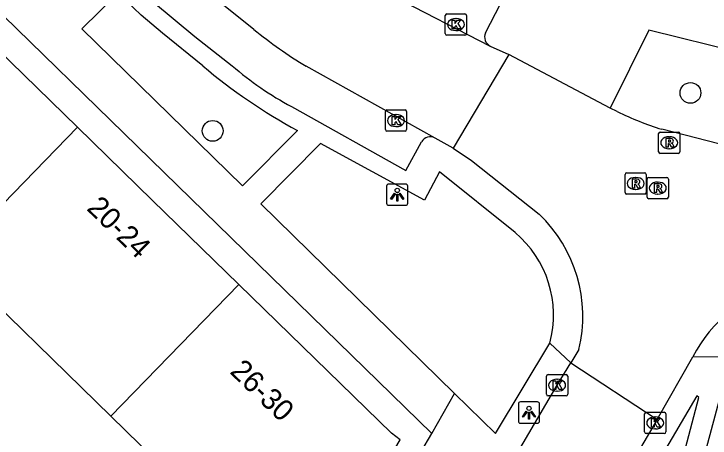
# Model space of a CAD drawing. Extents: x 159888 to 160757, y 384031 to 384746.
# Drawn here: x 160223.32 to 160256.08, y 384466.02 to 384485.96 of the extents above; entities that cross this region are included whole.
import ezdxf

# ---------------------------------------------------------------- set-up
doc = ezdxf.new("R2010")
doc.units = 0
for name, color, linetype in [('IMGEO_Boom', 7, 'Continuous'), ('IMGEO_Kolk', 7, 'Continuous'), ('IMGEO_Lichtpunt', 7, 'Continuous'), ('IMGEO_Pand', 7, 'Continuous'), ('IMGEO_Pand_nummerreeks', 7, 'Continuous'), ('IMGEO_Rijbaan_lokaal_open', 7, 'Continuous'), ('IMGEO_Rioolput', 7, 'Continuous'), ('IMGEO_Voetpad_open', 7, 'Continuous')]:
    doc.layers.add(name, color=color, linetype=linetype)

msp = doc.modelspace()

# ---------------------------------------------------------------- linework, layer by layer
at = {"layer": 'IMGEO_Boom'}
for centre in [(160255.152, 384482.243), (160232.673, 384480.459)]:
    msp.add_circle(centre, 0.489, dxfattribs=at)
at = {"layer": 'IMGEO_Kolk'}
for p, q in [((160243.617, 384485.03), (160243.617, 384485.882)), ((160243.692, 384485.956), (160244.544, 384485.956)), ((160244.105, 384485.736), (160244.13, 384485.736)), ((160244.618, 384485.882), (160244.618, 384485.03)), ((160244.128, 384485.176), (160244.103, 384485.176)), ((160244.544, 384484.956), (160243.692, 384484.956)), ((160240.797, 384480.516), (160240.797, 384481.368)), ((160240.872, 384481.442), (160241.724, 384481.442)), ((160241.285, 384481.222), (160241.31, 384481.222)), ((160241.798, 384481.368), (160241.798, 384480.516)), ((160241.308, 384480.662), (160241.283, 384480.662)), ((160241.724, 384480.442), (160240.872, 384480.442)), ((160248.377, 384468.077), (160248.377, 384468.929)), ((160248.452, 384469.003), (160249.304, 384469.003)), ((160248.865, 384468.783), (160248.89, 384468.783)), ((160249.378, 384468.929), (160249.378, 384468.077)), ((160248.888, 384468.223), (160248.863, 384468.223)), ((160249.304, 384468.003), (160248.452, 384468.003)), ((160252.994, 384466.304), (160252.994, 384467.156)), ((160253.069, 384467.23), (160253.921, 384467.23)), ((160253.995, 384467.156), (160253.995, 384466.304)), ((160253.482, 384467.01), (160253.507, 384467.01)), ((160253.505, 384466.45), (160253.48, 384466.45)), ((160253.921, 384466.23), (160253.069, 384466.23))]:
    msp.add_line(p, q, dxfattribs=at)
for points in [[(160243.617, 384485.03), (160243.617, 384485.882)], [(160243.692, 384485.956), (160244.544, 384485.956)], [(160244.618, 384485.882), (160244.618, 384485.03)], [(160243.938, 384485.656), (160244.061, 384485.656), (160244.061, 384485.505), (160244.191, 384485.656), (160244.355, 384485.656), (160244.209, 384485.505), (160244.362, 384485.256), (160244.21, 384485.256), (160244.125, 384485.42), (160244.061, 384485.353), (160244.061, 384485.256), (160243.938, 384485.256), (160243.938, 384485.656)], [(160244.544, 384484.956), (160243.692, 384484.956)], [(160240.797, 384480.516), (160240.797, 384481.368)], [(160240.872, 384481.442), (160241.724, 384481.442)], [(160241.118, 384481.142), (160241.241, 384481.142), (160241.241, 384480.991), (160241.371, 384481.142), (160241.535, 384481.142), (160241.389, 384480.991), (160241.542, 384480.742), (160241.39, 384480.742), (160241.305, 384480.906), (160241.241, 384480.839), (160241.241, 384480.742), (160241.118, 384480.742), (160241.118, 384481.142)], [(160241.798, 384481.368), (160241.798, 384480.516)], [(160241.724, 384480.442), (160240.872, 384480.442)], [(160248.377, 384468.077), (160248.377, 384468.929)], [(160248.452, 384469.003), (160249.304, 384469.003)], [(160248.698, 384468.703), (160248.821, 384468.703), (160248.821, 384468.552), (160248.951, 384468.703), (160249.115, 384468.703), (160248.969, 384468.552), (160249.122, 384468.303), (160248.97, 384468.303), (160248.885, 384468.467), (160248.821, 384468.4), (160248.821, 384468.303), (160248.698, 384468.303), (160248.698, 384468.703)], [(160249.378, 384468.929), (160249.378, 384468.077)], [(160249.304, 384468.003), (160248.452, 384468.003)], [(160252.994, 384466.304), (160252.994, 384467.156)], [(160253.069, 384467.23), (160253.921, 384467.23)], [(160253.995, 384467.156), (160253.995, 384466.304)], [(160253.315, 384466.93), (160253.438, 384466.93), (160253.438, 384466.779), (160253.568, 384466.93), (160253.732, 384466.93), (160253.586, 384466.779), (160253.739, 384466.53), (160253.587, 384466.53), (160253.502, 384466.694), (160253.438, 384466.627), (160253.438, 384466.53), (160253.315, 384466.53), (160253.315, 384466.93)], [(160253.921, 384466.23), (160253.069, 384466.23)]]:
    msp.add_lwpolyline(points, dxfattribs=at)
for centre, start, end in [((160243.694, 384485.88), 91.552, 178.448), ((160243.694, 384485.88), 91.552, 178.448), ((160244.542, 384485.88), 1.552, 88.448), ((160244.542, 384485.88), 1.552, 88.448), ((160243.694, 384485.032), 181.552, 268.448), ((160243.694, 384485.032), 181.552, 268.448), ((160244.542, 384485.032), 271.552, 358.448), ((160244.542, 384485.032), 271.552, 358.448), ((160240.874, 384481.366), 91.552, 178.448), ((160240.874, 384481.366), 91.552, 178.448), ((160241.722, 384481.366), 1.552, 88.448), ((160241.722, 384481.366), 1.552, 88.448), ((160240.874, 384480.518), 181.552, 268.448), ((160240.874, 384480.518), 181.552, 268.448), ((160241.722, 384480.518), 271.552, 358.448), ((160241.722, 384480.518), 271.552, 358.448), ((160248.454, 384468.927), 91.552, 178.448), ((160248.454, 384468.927), 91.552, 178.448), ((160249.302, 384468.927), 1.552, 88.448), ((160249.302, 384468.927), 1.552, 88.448), ((160248.454, 384468.079), 181.552, 268.448), ((160248.454, 384468.079), 181.552, 268.448), ((160249.302, 384468.079), 271.552, 358.448), ((160249.302, 384468.079), 271.552, 358.448), ((160253.071, 384467.154), 91.552, 178.448), ((160253.071, 384467.154), 91.552, 178.448), ((160253.919, 384467.154), 1.552, 88.448), ((160253.919, 384467.154), 1.552, 88.448), ((160253.071, 384466.306), 181.552, 268.448), ((160253.071, 384466.306), 181.552, 268.448), ((160253.919, 384466.306), 271.552, 358.448), ((160253.919, 384466.306), 271.552, 358.448)]:
    msp.add_arc(centre, 0.0765, start, end, dxfattribs=at)
for centre, major_axis, ratio, start_param, end_param in [((160244.104, 384485.456), (-0.387, 0.002), 0.722429, 4.712389, 7.853982), ((160244.129, 384485.456), (-0.39, 0.002), 0.717154, 1.570796, 4.712389), ((160241.284, 384480.942), (-0.387, 0.002), 0.722429, 4.712389, 7.853982), ((160241.309, 384480.942), (-0.39, 0.002), 0.717154, 1.570796, 4.712389), ((160248.864, 384468.503), (-0.387, 0.002), 0.722429, 4.712389, 7.853982), ((160248.889, 384468.503), (-0.39, 0.002), 0.717154, 1.570796, 4.712389), ((160253.481, 384466.73), (-0.387, 0.002), 0.722429, 4.712389, 7.853982), ((160253.506, 384466.73), (-0.39, 0.002), 0.717154, 1.570796, 4.712389)]:
    msp.add_ellipse(centre, major_axis=major_axis, ratio=ratio, start_param=start_param, end_param=end_param, dxfattribs=at)
at = {"layer": 'IMGEO_Lichtpunt'}
for p, q in [((160240.857, 384477.863), (160240.857, 384477.056)), ((160240.857, 384477.863), (160240.857, 384477.056)), ((160241.759, 384477.958), (160240.951, 384477.958)), ((160241.759, 384477.958), (160240.951, 384477.958)), ((160241.853, 384477.056), (160241.853, 384477.863)), ((160241.853, 384477.056), (160241.853, 384477.863)), ((160240.951, 384476.962), (160241.759, 384476.962)), ((160240.951, 384476.962), (160241.759, 384476.962)), ((160247.958, 384467.715), (160247.15, 384467.715)), ((160247.958, 384467.715), (160247.15, 384467.715)), ((160247.056, 384467.62), (160247.056, 384466.813)), ((160247.056, 384467.62), (160247.056, 384466.813)), ((160248.052, 384466.813), (160248.052, 384467.62)), ((160248.052, 384466.813), (160248.052, 384467.62)), ((160247.15, 384466.719), (160247.958, 384466.719)), ((160247.15, 384466.719), (160247.958, 384466.719))]:
    msp.add_line(p, q, dxfattribs=at)
for points in [[(160241.231, 384477.527), (160241.27, 384477.499), (160241.082, 384477.237), (160241.044, 384477.264), (160241.231, 384477.527)], [(160241.333, 384477.479), (160241.38, 384477.479), (160241.38, 384477.157), (160241.333, 384477.157), (160241.333, 384477.479)], [(160241.443, 384477.499), (160241.481, 384477.526), (160241.668, 384477.264), (160241.629, 384477.236), (160241.443, 384477.499)], [(160247.43, 384467.284), (160247.469, 384467.256), (160247.281, 384466.994), (160247.243, 384467.021), (160247.43, 384467.284)], [(160247.532, 384467.236), (160247.579, 384467.236), (160247.579, 384466.914), (160247.532, 384466.914), (160247.532, 384467.236)], [(160247.642, 384467.256), (160247.68, 384467.283), (160247.867, 384467.021), (160247.828, 384466.993), (160247.642, 384467.256)]]:
    msp.add_lwpolyline(points, dxfattribs=at)
for centre in [(160241.356, 384477.661), (160247.555, 384467.418)]:
    msp.add_circle(centre, 0.0994, dxfattribs=at)
for centre, start, end in [((160240.951, 384477.863), 90, 180), ((160240.951, 384477.863), 90, 180), ((160241.759, 384477.863), 0, 90), ((160241.759, 384477.863), 0, 90), ((160240.951, 384477.056), 180, 270), ((160240.951, 384477.056), 180, 270), ((160241.759, 384477.056), 270, 0), ((160241.759, 384477.056), 270, 360), ((160247.15, 384467.62), 90, 180), ((160247.15, 384467.62), 90, 180), ((160247.958, 384467.62), 0, 90), ((160247.958, 384467.62), 0, 90), ((160247.15, 384466.813), 180, 270), ((160247.15, 384466.813), 180, 270), ((160247.958, 384466.813), 270, 0), ((160247.958, 384466.813), 270, 360)]:
    msp.add_arc(centre, 0.0946, start, end, dxfattribs=at)
at = {"layer": 'IMGEO_Pand'}
for points in [[(160226.316, 384480.627), (160218.725, 384488.027)], [(160220.289, 384474.445), (160226.316, 384480.627)], [(160226.316, 384480.627), (160229.825, 384477.206), (160233.908, 384473.231)], [(160220.289, 384474.445), (160227.879, 384467.046)], [(160233.908, 384473.231), (160227.879, 384467.046)], [(160236.032, 384456.726), (160241.5, 384465.937), (160241.079, 384466.248), (160233.908, 384473.231)], [(160257.047, 384469.859), (160253.992, 384458.464)], [(160227.879, 384467.046), (160230.651, 384464.343), (160228.71, 384461.076)]]:
    msp.add_lwpolyline(points, dxfattribs=at)
at = {"layer": 'IMGEO_Rijbaan_lokaal_open'}
for points in [[(160234.606, 384485.229), (160232.947, 384486.549), (160231.049, 384488.176), (160203.557, 384515.169)], [(160241.108, 384486.842), (160245.725, 384484.446)], [(160245.725, 384484.446), (160246.602, 384484.042)], [(160246.602, 384484.042), (160243.99, 384479.65)], [(160251.37, 384481.523), (160246.602, 384484.042)], [(160243.137, 384480.12), (160237.072, 384483.496)], [(160251.709, 384481.364), (160251.37, 384481.523)], [(160260.823, 384478.737), (160253.804, 384480.534)], [(160243.99, 384479.65), (160243.137, 384480.12)], [(160243.99, 384479.65), (160244.847, 384479.061), (160248.032, 384476.537)], [(160249.901, 384470.184), (160249.522, 384469.561)], [(160253.589, 384466.895), (160255.26, 384469.838)], [(160245.676, 384463.056), (160248.878, 384468.503), (160249.522, 384469.561)], [(160249.522, 384469.561), (160253.589, 384466.895)], [(160253.589, 384466.895), (160253.495, 384466.73), (160250.937, 384462.372), (160249.582, 384459.989), (160243.93, 384450.46)]]:
    msp.add_lwpolyline(points, dxfattribs=at)
for centre, radius, start, end in [((160249.235, 384503.425), 23.347, 231.2012, 238.603), ((160258.43, 384495.268), 15.443, 244.2036, 252.5713), ((160243.474, 384471.745), 6.614, 346.3506, 46.4363), ((160261.008, 384466.891), 6.46, 102.8468, 152.8571)]:
    msp.add_arc(centre, radius, start, end, dxfattribs=at)
at = {"layer": 'IMGEO_Rioolput'}
for p, q in [((160253.652, 384479.476), (160253.652, 384480.328)), ((160253.727, 384480.402), (160254.579, 384480.402)), ((160254.14, 384480.182), (160254.165, 384480.182)), ((160254.653, 384480.328), (160254.653, 384479.476)), ((160254.163, 384479.622), (160254.138, 384479.622)), ((160254.579, 384479.402), (160253.727, 384479.402)), ((160252.074, 384477.562), (160252.074, 384478.414)), ((160252.149, 384478.488), (160253.001, 384478.488)), ((160252.562, 384478.268), (160252.587, 384478.268)), ((160253.075, 384478.414), (160253.075, 384477.562)), ((160253.114, 384477.344), (160253.114, 384478.196)), ((160253.189, 384478.27), (160254.041, 384478.27)), ((160254.115, 384478.196), (160254.115, 384477.344)), ((160253.602, 384478.05), (160253.627, 384478.05)), ((160252.585, 384477.708), (160252.56, 384477.708)), ((160253.001, 384477.488), (160252.149, 384477.488)), ((160254.041, 384477.27), (160253.189, 384477.27)), ((160253.625, 384477.49), (160253.6, 384477.49))]:
    msp.add_line(p, q, dxfattribs=at)
for points in [[(160253.652, 384479.476), (160253.652, 384480.328)], [(160253.727, 384480.402), (160254.579, 384480.402)], [(160254.653, 384480.328), (160254.653, 384479.476)], [(160254.241, 384480.1), (160253.989, 384480.102), (160253.989, 384479.702)], [(160253.989, 384479.702), (160254.113, 384479.702), (160254.113, 384479.864), (160254.124, 384479.864)], [(160254.167, 384480.021), (160254.113, 384480.021), (160254.113, 384479.94)], [(160254.113, 384479.94), (160254.165, 384479.94)], [(160254.171, 384479.835), (160254.242, 384479.702), (160254.382, 384479.702), (160254.317, 384479.828)], [(160254.579, 384479.402), (160253.727, 384479.402)], [(160252.074, 384477.562), (160252.074, 384478.414)], [(160252.149, 384478.488), (160253.001, 384478.488)], [(160252.663, 384478.186), (160252.411, 384478.188), (160252.411, 384477.788)], [(160253.075, 384478.414), (160253.075, 384477.562)], [(160253.114, 384477.344), (160253.114, 384478.196)], [(160253.189, 384478.27), (160254.041, 384478.27)], [(160254.115, 384478.196), (160254.115, 384477.344)], [(160252.411, 384477.788), (160252.535, 384477.788), (160252.535, 384477.95), (160252.546, 384477.95)], [(160252.589, 384478.107), (160252.535, 384478.107), (160252.535, 384478.026)], [(160252.535, 384478.026), (160252.587, 384478.026)], [(160252.593, 384477.921), (160252.664, 384477.788), (160252.804, 384477.788), (160252.739, 384477.914)], [(160253.703, 384477.968), (160253.451, 384477.97), (160253.451, 384477.57)], [(160253.629, 384477.889), (160253.575, 384477.889), (160253.575, 384477.808)], [(160253.451, 384477.57), (160253.575, 384477.57), (160253.575, 384477.732), (160253.586, 384477.732)], [(160253.575, 384477.808), (160253.627, 384477.808)], [(160253.633, 384477.703), (160253.704, 384477.57), (160253.844, 384477.57), (160253.779, 384477.696)], [(160253.001, 384477.488), (160252.149, 384477.488)], [(160254.041, 384477.27), (160253.189, 384477.27)]]:
    msp.add_lwpolyline(points, dxfattribs=at)
for centre, radius, start, end in [((160253.729, 384480.326), 0.0765, 91.552, 178.448), ((160253.729, 384480.326), 0.0765, 91.552, 178.448), ((160254.577, 384480.326), 0.0765, 1.552, 88.448), ((160254.577, 384480.326), 0.0765, 1.552, 88.448), ((160254.123, 384479.811), 0.0533, 26.0293, 88.6989), ((160254.149, 384480.129), 0.19, 274.7715, 282.9687), ((160254.173, 384479.925), 0.0964, 77.0061, 93.1865), ((160254.187, 384479.982), 0.0378, 276.6634, 79.6772), ((160254.24, 384479.99), 0.109, 350.3612, 89.416), ((160254.238, 384479.99), 0.112, 277.5842, 350.9817), ((160254.222, 384479.775), 0.108, 29.5134, 73.7905), ((160253.729, 384479.478), 0.0765, 181.552, 268.448), ((160253.729, 384479.478), 0.0765, 181.552, 268.448), ((160254.577, 384479.478), 0.0765, 271.552, 358.448), ((160254.577, 384479.478), 0.0765, 271.552, 358.448), ((160252.151, 384478.412), 0.0765, 91.552, 178.448), ((160252.151, 384478.412), 0.0765, 91.552, 178.448), ((160252.662, 384478.076), 0.109, 350.3612, 89.416), ((160252.999, 384478.412), 0.0765, 1.552, 88.448), ((160252.999, 384478.412), 0.0765, 1.552, 88.448), ((160253.191, 384478.194), 0.0765, 91.552, 178.448), ((160253.191, 384478.194), 0.0765, 91.552, 178.448), ((160254.039, 384478.194), 0.0765, 1.552, 88.448), ((160254.039, 384478.194), 0.0765, 1.552, 88.448), ((160252.545, 384477.897), 0.0533, 26.0293, 88.6989), ((160252.571, 384478.215), 0.19, 274.7715, 282.9687), ((160252.595, 384478.011), 0.0964, 77.0061, 93.1865), ((160252.609, 384478.068), 0.0378, 276.6634, 79.6772), ((160252.66, 384478.076), 0.112, 277.5842, 350.9817), ((160252.644, 384477.861), 0.108, 29.5134, 73.7905), ((160253.635, 384477.793), 0.0964, 77.0061, 93.1865), ((160253.649, 384477.85), 0.0378, 276.6634, 79.6772), ((160253.702, 384477.858), 0.109, 350.3612, 89.416), ((160252.151, 384477.564), 0.0765, 181.552, 268.448), ((160252.151, 384477.564), 0.0765, 181.552, 268.448), ((160252.999, 384477.564), 0.0765, 271.552, 358.448), ((160252.999, 384477.564), 0.0765, 271.552, 358.448), ((160253.585, 384477.679), 0.0533, 26.0293, 88.6989), ((160253.611, 384477.997), 0.19, 274.7715, 282.9687), ((160253.7, 384477.858), 0.112, 277.5842, 350.9817), ((160253.684, 384477.643), 0.108, 29.5134, 73.7905), ((160253.191, 384477.346), 0.0765, 181.552, 268.448), ((160253.191, 384477.346), 0.0765, 181.552, 268.448), ((160254.039, 384477.346), 0.0765, 271.552, 358.448), ((160254.039, 384477.346), 0.0765, 271.552, 358.448)]:
    msp.add_arc(centre, radius, start, end, dxfattribs=at)
for centre, major_axis, ratio, start_param, end_param in [((160254.139, 384479.902), (-0.387, 0.002), 0.722429, 4.712389, 7.853982), ((160254.164, 384479.902), (-0.39, 0.002), 0.717154, 1.570796, 4.712389), ((160252.561, 384477.988), (-0.387, 0.002), 0.722429, 4.712389, 7.853982), ((160252.586, 384477.988), (-0.39, 0.002), 0.717154, 1.570796, 4.712389), ((160253.601, 384477.77), (-0.387, 0.002), 0.722429, 4.712389, 7.853982), ((160253.626, 384477.77), (-0.39, 0.002), 0.717154, 1.570796, 4.712389)]:
    msp.add_ellipse(centre, major_axis=major_axis, ratio=ratio, start_param=start_param, end_param=end_param, dxfattribs=at)
at = {"layer": 'IMGEO_Voetpad_open'}
for points in [[(160203.589, 384514.481), (160202.511, 384513.401), (160229.885, 384486.517), (160231.834, 384484.894), (160233.589, 384483.523)], [(160242.988, 384466.237), (160208.326, 384500), (160196.722, 384511.338), (160196.41, 384511.643)], [(160245.502, 384485.069), (160246.211, 384486.424), (160242.052, 384488.591)], [(160228.232, 384486.943), (160226.515, 384485.249), (160234.069, 384477.876), (160236.663, 384480.473)], [(160232.209, 384483.512), (160230.311, 384485.052), (160229.301, 384485.902), (160228.232, 384486.943)], [(160260.823, 384478.737), (160261.82, 384483.067), (160253.188, 384485.188), (160251.37, 384481.523)], [(160236.385, 384481.6), (160241.764, 384478.602), (160242.501, 384479.939)], [(160246.899, 384475.68), (160243.35, 384478.526), (160242.643, 384477.209), (160237.752, 384479.861), (160234.942, 384477.032), (160244.045, 384468.12)], [(160244.045, 384468.12), (160245.981, 384466.225), (160248.531, 384470.48)], [(160248.531, 384470.48), (160249.522, 384469.561)], [(160255.26, 384469.838), (160257.047, 384469.859)], [(160242.988, 384466.237), (160244.045, 384468.12)], [(160253.119, 384458.699), (160255.548, 384467.92), (160255.456, 384467.998), (160252.982, 384463.789), (160248.112, 384455.549)], [(160218.9, 384425.95), (160242.463, 384465.36), (160242.988, 384466.237)]]:
    msp.add_lwpolyline(points, dxfattribs=at)
for centre, radius, start, end in [((160245.965, 384484.883), 0.499, 158.1488, 241.2403), ((160249.569, 384504.171), 26.985, 229.96, 241.4279), ((160243.239, 384494.56), 14.66, 228.835, 242.1271), ((160242.911, 384479.705), 0.472, 61.4221, 150.3497), ((160243.66, 384471.807), 5.049, 344.7562, 50.0924)]:
    msp.add_arc(centre, radius, start, end, dxfattribs=at)

# ---------------------------------------------------------------- texts
at = {"layer": 'IMGEO_Pand_nummerreeks'}
for s, rotation, p in [('20-24', 315.7276, (160226.703, 384476.775)), ('26-30', 316.0198, (160233.44, 384469.098))]:
    msp.add_text(s, height=1, rotation=rotation, dxfattribs=at).set_placement(p)

doc.saveas('drawing.dxf')
